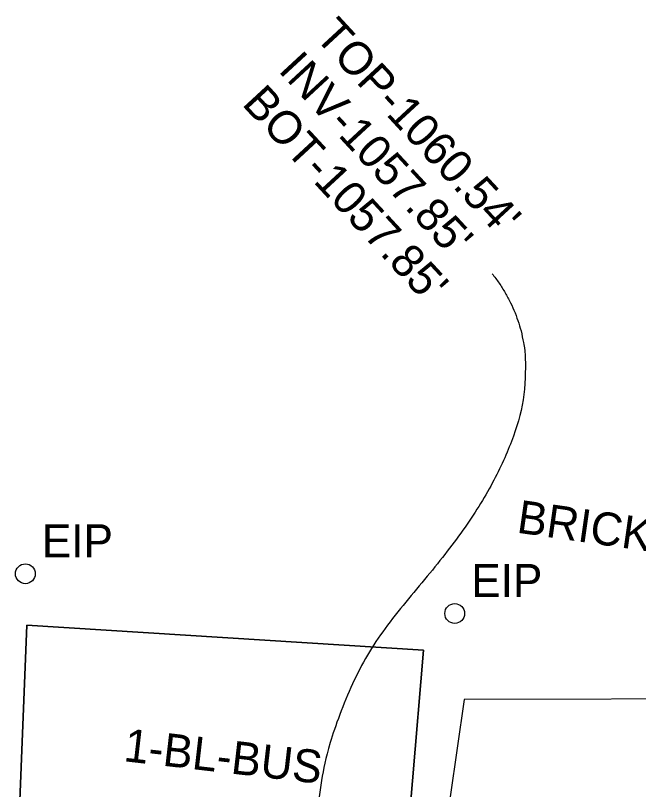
# Model space of a CAD drawing. Extents: x 0 to 1944463, y 0 to 420651.
# Drawn here: x 1942529.1 to 1942623.5, y 418000.9 to 418118.1 of the extents above; entities that cross this region are included whole.
import ezdxf

# ---------------------------------------------------------------- set-up
doc = ezdxf.new("R2010")
doc.units = 0
for name, color, linetype in [('SUR - DRG - Storm Sewer Text', 7, 'Continuous'), ('SUR - NON-TRAN - Buildings', 7, 'Continuous'), ('SUR - NON-TRAN - Features Text', 7, 'Continuous'), ('SUR - PROPERTY - Property Markers', 7, 'Continuous')]:
    doc.layers.add(name, color=color, linetype=linetype)

msp = doc.modelspace()

# ---------------------------------------------------------------- linework, layer by layer
at = {"layer": 'SUR - DRG - Storm Sewer Text'}
msp.add_open_spline([(1942601.33, 418079.02), (1942615.68, 418060.65), (1942563.46, 418001.22), (1942583, 417956.5)], degree=2, dxfattribs=at)
at = {"layer": 'SUR - NON-TRAN - Buildings'}
for points in [[(1942529.1, 417982.77), (1942585.95, 417962.57), (1942590.94, 418021.99), (1942530.81, 418025.75)], [(1942529.1, 417982.77), (1942530.81, 418025.75), (1942590.94, 418021.99), (1942585.95, 417962.57)], [(1942589.66, 417962.87), (1942635.14, 417946.3), (1942637.72, 417970.25), (1942644.9, 417970.06), (1942646.09, 417985.83), (1942639.56, 417986.32), (1942641.7, 418014.59), (1942597.09, 418014.5)]]:
    msp.add_lwpolyline(points, close=True, dxfattribs=at)
at = {"layer": 'SUR - PROPERTY - Property Markers'}
for centre in [(1942530.6, 418033.55), (1942595.66, 418027.53)]:
    msp.add_circle(centre, 1.5, dxfattribs=at)

# ---------------------------------------------------------------- texts
at = {"layer": 'SUR - DRG - Storm Sewer Text'}
for s, p in [("TOP-1060.54'", (1942574.3, 418114.86)), ("INV-1057.85'", (1942568.79, 418109.76)), ("BOT-1057.85'", (1942563.28, 418104.67))]:
    msp.add_text(s, height=5, rotation=312.7528, dxfattribs=at).set_placement(p)
at = {"layer": 'SUR - NON-TRAN - Buildings'}
msp.add_text('1-BL-BUS', height=5, rotation=353.4222, dxfattribs=at).set_placement((1942545.37, 418005.17))
at = {"layer": 'SUR - NON-TRAN - Features Text'}
msp.add_text('BRICK RET. WALL', height=5, rotation=351.8613, dxfattribs=at).set_placement((1942604.92, 418039.8))
at = {"layer": 'SUR - PROPERTY - Property Markers'}
for p in [(1942533.1, 418036.05), (1942598.16, 418030.03)]:
    msp.add_text('EIP', height=5, dxfattribs=at).set_placement(p)

doc.saveas('drawing.dxf')
